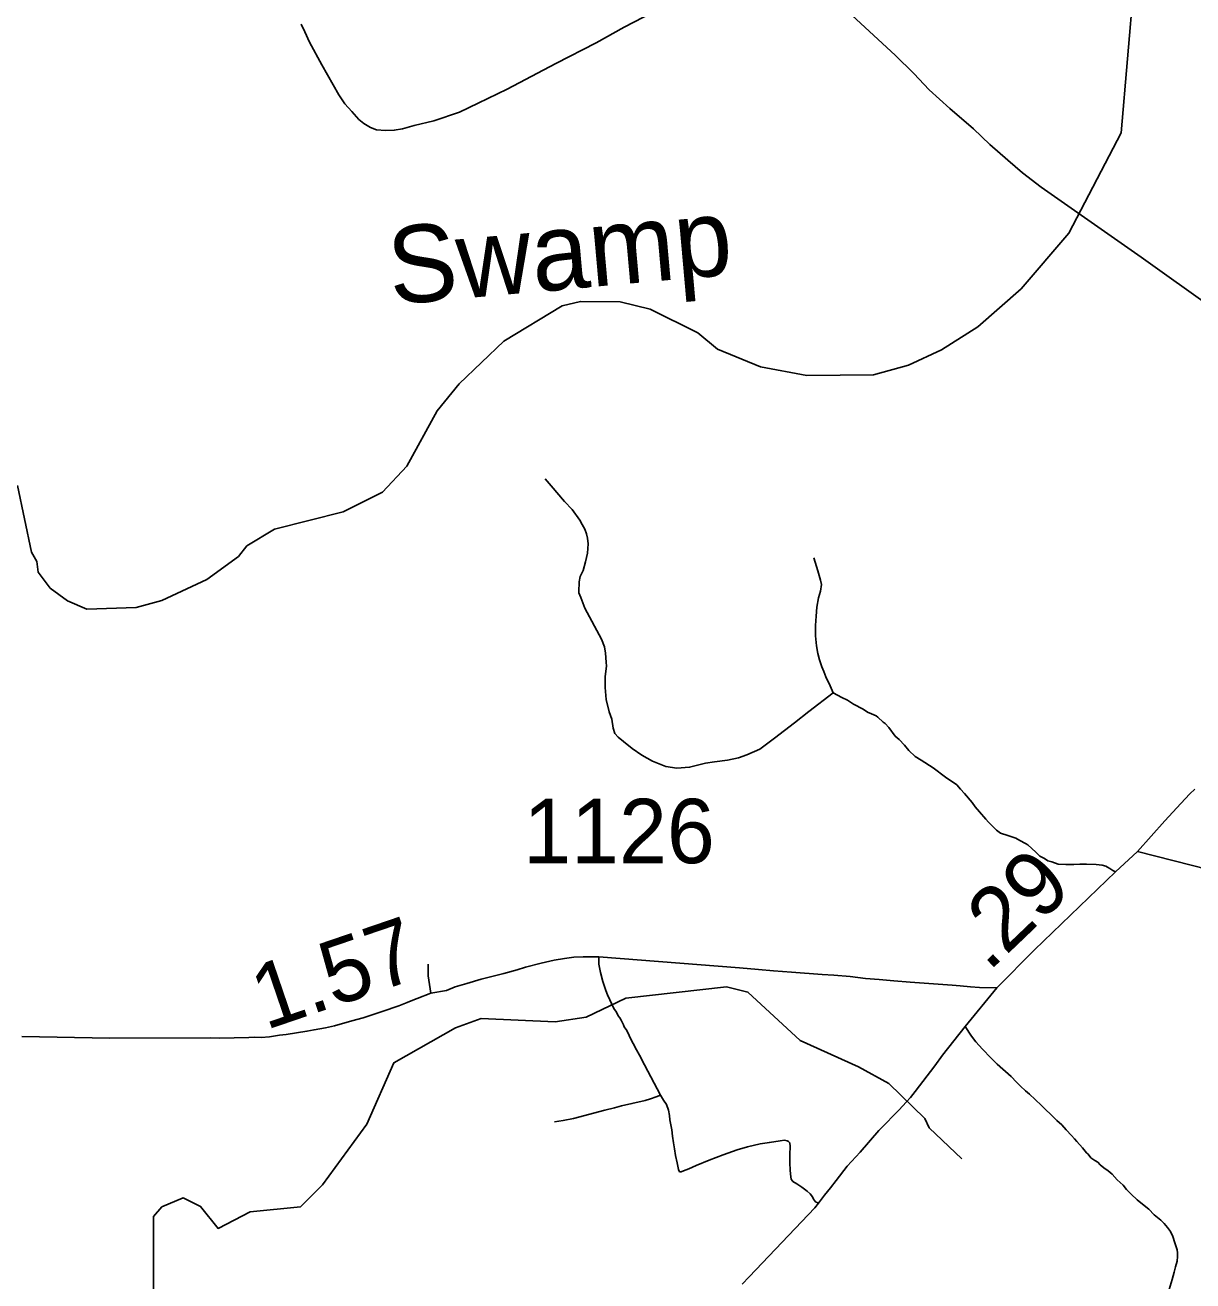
# Model space of a CAD drawing. Extents: x 2290615 to 2522933, y 819489 to 1012715.
# Drawn here: x 2430887 to 2439955, y 910724 to 920476 of the extents above; entities that cross this region are included whole.
import ezdxf

# ---------------------------------------------------------------- set-up
doc = ezdxf.new("R2010")
doc.units = 0
for name, color, linetype in [('Exist Hydrographic Creek Single Shore', 7, 'Continuous'), ('Exist Hydrographic Creek Single Shore Label', 7, 'Continuous'), ('Exist Road Non-System Type 51', 7, 'Continuous'), ('Exist Road Secondary Mileage Hundredths English Label', 7, 'Continuous'), ('Exist Road Secondary Type 51 Attributed', 7, 'Continuous'), ('Exist Road Secondary Type 51 Number Label', 7, 'Continuous'), ('Exist Utilities Electrical Transmission Line', 7, 'Continuous')]:
    doc.layers.add(name, color=color, linetype=linetype)

msp = doc.modelspace()

# ---------------------------------------------------------------- linework, layer by layer
at = {"layer": 'Exist Hydrographic Creek Single Shore'}
for points in [[(2430828.7, 916900.4), (2430935.5, 916382.8), (2430978.6, 916309.1), (2430987.6, 916227.4), (2431081.7, 916103.2), (2431216.6, 916003.6), (2431367.6, 915940.9), (2431750.6, 915953.3), (2431949.7, 916007.4), (2432297.7, 916169.4), (2432544.6, 916350.3), (2432609.6, 916431.7), (2432824.7, 916562), (2433355.5, 916695.4), (2433661.5, 916849.2), (2433850.5, 917050.5), (2434086.5, 917480.4), (2434258.6, 917691), (2434603.5, 918020.3), (2435057.5, 918295), (2435198.5, 918330.3), (2435506.5, 918326.6), (2435741.5, 918270.4), (2436110.6, 918085.3), (2436262.6, 917960.2), (2436597.6, 917823), (2436956.5, 917755.6), (2437473.6, 917760.4), (2437747.5, 917833.9), (2438003.4, 917952.9), (2438284.6, 918131.8), (2438622.5, 918428), (2438990.4, 918859.9), (2439396.4, 919638.2), (2439495.4, 920791.3)], [(2431883.7, 910624.1), (2431883.7, 911224.8), (2431949.7, 911299.7), (2432114.6, 911368.9), (2432249.7, 911302.1), (2432385.6, 911130.5), (2432633.8, 911258.7), (2433024.6, 911297.8), (2433196.6, 911469), (2433539.7, 911939.4), (2433749.6, 912417.5), (2434228.6, 912689.9), (2434427.5, 912760.4), (2435003.5, 912734.7), (2435244.7, 912770.9), (2435550.6, 912918), (2436332.7, 913005.9), (2436499.6, 912966.7), (2436904.6, 912589.4), (2437357.5, 912384.7), (2437592.5, 912256.4), (2437872.6, 911985.5), (2437906.7, 911911.4), (2438159.5, 911672.3)]]:
    msp.add_lwpolyline(points, dxfattribs=at)
at = {"layer": 'Exist Road Non-System Type 51'}
for points in [[(2433030.2, 920482.2), (2433058.4, 920423.5), (2433094.2, 920344), (2433190.4, 920167.3), (2433322.3, 919934.5), (2433369.3, 919865.2), (2433423, 919804.7), (2433478.9, 919742.1), (2433516.9, 919710.8), (2433568.4, 919681.7), (2433615.3, 919663.8), (2433684.7, 919657.1), (2433754, 919659.3), (2433816.6, 919670.5), (2433908.3, 919695.1), (2434060.4, 919733.1), (2434259.4, 919800.3), (2434404.8, 919869.6), (2434630.7, 919979.3), (2435008.7, 920178.4), (2435321.8, 920337.3), (2435538.7, 920460.4), (2435907.7, 920652.8)], [(2434926.3, 916952), (2434972.6, 916899), (2435074.1, 916775.5), (2435134.3, 916714.9), (2435193.5, 916631.9), (2435212.1, 916598), (2435233.3, 916562.4), (2435245.8, 916524.7), (2435252.7, 916490.8), (2435259.3, 916446.7), (2435252.7, 916373.9), (2435237.2, 916307.7), (2435219.6, 916241.5), (2435197.6, 916192.9), (2435189.8, 916151.6), (2435188.3, 916125.5), (2435187.2, 916101.7), (2435187.6, 916066), (2435200.9, 916030.7), (2435233.9, 915946.9), (2435362.9, 915708.4), (2435385.7, 915648.7), (2435394.6, 915598.9), (2435397, 915564.9), (2435399.5, 915526.8), (2435402.1, 915498.9), (2435391.3, 915414.8), (2435391.6, 915332.3), (2435398.2, 915239.7), (2435421.3, 915143.2), (2435442, 915085.5), (2435453.4, 915016.8), (2435466.6, 914974.9), (2435490.8, 914946.2), (2435532.7, 914913.1), (2435601.1, 914857.9), (2435676.1, 914807.2), (2435757.7, 914758.6), (2435861.3, 914718.9), (2435947.3, 914705.6), (2436046.6, 914712.3), (2436168.9, 914744), (2436240.7, 914755.2), (2436339.9, 914767.4), (2436427, 914786.2), (2436492, 914809.4), (2436591.3, 914853.5), (2436704.8, 914938.4), (2436861.1, 915056.4), (2436973.1, 915144.8), (2437162.4, 915290.4)], [(2437010.3, 916338.6), (2437043.3, 916237.1), (2437063.2, 916166.4), (2437069.8, 916131.1), (2437063.2, 916080.4), (2437046.5, 916027.9), (2437035.4, 915955.8), (2437030.1, 915886.2), (2437023.5, 915813.4), (2437023.5, 915780.3), (2437023.5, 915733.9), (2437032.3, 915654.5), (2437041.1, 915594.9), (2437054.4, 915546.4), (2437074.2, 915493.4), (2437089.7, 915455.9), (2437104, 915415.1), (2437138.2, 915345.6), (2437162.4, 915290.4)], [(2437162.4, 915290.4), (2437228.6, 915252.9), (2437272.7, 915233), (2437319, 915202.1), (2437394, 915162.4), (2437429.3, 915140.4), (2437460.1, 915127.1), (2437494.3, 915112.2), (2437507.5, 915101.7), (2437550.9, 915063), (2437564.9, 915053.2), (2437593.6, 915022.3), (2437642.1, 914953.9), (2437673.7, 914927), (2437716.3, 914883.7), (2437750.1, 914843.6), (2437798.6, 914797.2), (2437845, 914768.5), (2437937.6, 914706.7), (2438032.4, 914636.1), (2438120.6, 914576.6), (2438149.3, 914543.5), (2438182.4, 914508.2), (2438239.7, 914437.5), (2438264.7, 914405), (2438297.8, 914365.6), (2438346.7, 914310.3), (2438368.8, 914285), (2438397.2, 914258.2), (2438428.8, 914225), (2438460.2, 914201.4), (2438517.6, 914181.6), (2438579.1, 914160.6), (2438611.3, 914144.9), (2438654.3, 914119.8), (2438673.2, 914109.6), (2438705, 914082.3), (2438735.9, 914053.6), (2438766.7, 914022.7), (2438802, 914002.8), (2438827.2, 913986.3), (2438859.4, 913976.9), (2438907.9, 913960.9), (2438967.4, 913956.5), (2439031.4, 913956.5), (2439075.5, 913958.7), (2439128.4, 913958.7), (2439203.4, 913956.5), (2439249.7, 913952.1), (2439278.4, 913943.3), (2439291.6, 913936.6), (2439309.2, 913925.6), (2439333.5, 913910.2), (2439354.2, 913899)], [(2435819.7, 912165.1), (2435697.6, 912401.6), (2435656.4, 912477.7), (2435634.5, 912518.8), (2435607.7, 912566.5), (2435591.3, 912600.3), (2435576.9, 912630.1), (2435558.3, 912667.8), (2435539.9, 912697.4), (2435534.7, 912711.1), (2435524.8, 912727.3), (2435514.2, 912747.1), (2435504.5, 912765.5), (2435493.2, 912782.8), (2435478.8, 912809.9), (2435459, 912838.7), (2435441, 912876.5), (2435428.4, 912905.3), (2435408.6, 912944.9), (2435395.1, 912979.3), (2435373.1, 913048.7), (2435355.7, 913118.2), (2435343.1, 913182.9), (2435341.5, 913241.4)], [(2434036.4, 912957.6), (2434016.5, 913092), (2434017, 913183.2)], [(2439770.7, 910657.3), (2439793.7, 910735.5), (2439808.8, 910791.8), (2439820.2, 910832.1), (2439831.3, 910877.9), (2439835.1, 910912.1), (2439835.6, 910927.8), (2439834.7, 910942.1), (2439832.4, 910964.2), (2439828.1, 910980.1), (2439815.6, 911018), (2439798.7, 911067.7), (2439780.3, 911107.4), (2439757.8, 911139.1), (2439731.3, 911168.6), (2439704.9, 911194.4), (2439654.3, 911237.5), (2439611.7, 911280.8), (2439563.1, 911318.2), (2439522.7, 911353.6), (2439476.1, 911396.9), (2439439.5, 911434.5), (2439413.1, 911468), (2439367.1, 911508.9), (2439329.1, 911552.3), (2439295.5, 911578.4), (2439264.1, 911601.2), (2439235.9, 911626.1), (2439215.3, 911644.6), (2439193.6, 911658.7), (2439162.1, 911680.4), (2439140.4, 911707.5), (2439128.5, 911718.3), (2439097.1, 911757.4), (2439053.7, 911805.2), (2439035.2, 911826.9), (2439012.5, 911851.8), (2438970.9, 911897.6), (2438936.4, 911935), (2438897.9, 911970.4), (2438851.2, 912015.7), (2438810.6, 912055.1), (2438778.1, 912086.6), (2438729.6, 912132), (2438684.9, 912173.2), (2438654.6, 912198.8), (2438616.1, 912236.2), (2438585.6, 912265.8), (2438543, 912311.3), (2438434.4, 912407.9), (2438384.5, 912456.8), (2438321.6, 912524), (2438269.6, 912580.5), (2438236.4, 912624.7), (2438185.5, 912700)], [(2434996.7, 911957.7), (2435064.5, 911968.7), (2435146.2, 911985.9), (2435388.3, 912049.3), (2435462.9, 912068.3), (2435518.4, 912082.6), (2435599.3, 912100.1), (2435702.4, 912125.5), (2435742, 912136.5), (2435788, 912152.4), (2435819.7, 912165.1)], [(2437047.5, 911327.6), (2437025.3, 911338.4), (2437015.7, 911346.9), (2437009.4, 911358.2), (2437001.3, 911376.5), (2436982.4, 911400.9), (2436959.8, 911421), (2436918.4, 911451.8), (2436880.1, 911477.6), (2436847.4, 911496.4), (2436841.8, 911502.7), (2436834.9, 911514.6), (2436832.4, 911532.8), (2436827.6, 911582), (2436824.4, 911642.3), (2436824.4, 911705.7), (2436827.6, 911767.6), (2436826, 911794.6), (2436814.9, 911805.7), (2436803.8, 911812), (2436784.8, 911815.2), (2436749.9, 911812), (2436665.8, 911799.4), (2436594.5, 911786.7), (2436495.3, 911765.2), (2436416, 911741.4), (2436308.2, 911701.8), (2436198.8, 911660.5), (2436098.8, 911619.2), (2436040.2, 911593.9), (2435998.9, 911578), (2435981.5, 911570.1), (2435968.8, 911571.6), (2435960.9, 911589.1), (2435949.8, 911639.9), (2435937.1, 911697), (2435929.1, 911749.4), (2435922.8, 911795.4), (2435913.3, 911847.8), (2435908.5, 911895.4), (2435900.6, 911935), (2435894.3, 911974.7), (2435889.5, 912008), (2435883.2, 912049.3), (2435867.3, 912092.1), (2435845.1, 912127), (2435819.7, 912165.1)]]:
    msp.add_lwpolyline(points, dxfattribs=at)
at = {"layer": 'Exist Road Secondary Type 51 Attributed'}
for points in [[(2439524.7, 914056.9), (2439736.9, 914296.1), (2439860, 914431.9), (2439930, 914504.8), (2439969.5, 914543.4)], [(2438431.9, 912998.2), (2438723.8, 913295), (2439354.2, 913899), (2439524.7, 914056.9)], [(2439524.7, 914056.9), (2440916.4, 913703.2)], [(2430860.7, 912621), (2431543.9, 912609.4), (2432325.7, 912610.6), (2432395.8, 912609.7), (2432623.6, 912613), (2432671.5, 912615.8), (2432719.6, 912614.5), (2432785.6, 912619.4), (2432861.4, 912630.6), (2432915.1, 912637.4), (2433074.8, 912661.7), (2433130.7, 912674.4), (2433218.4, 912687.6), (2433288.2, 912704.7), (2433423.5, 912742.6), (2433513.2, 912765.9), (2433660.4, 912816.2), (2433789.9, 912860.1), (2433853.5, 912884.9), (2433897.2, 912903.5), (2433930.9, 912916.1), (2434036.4, 912957.6), (2434159.6, 912979.3), (2434227.5, 913006.1), (2434315.8, 913032.9), (2434427.9, 913067.7), (2434479.9, 913080.3), (2434603, 913111.9), (2434708.7, 913138.7), (2434771.9, 913160.8), (2434894.9, 913190.8), (2434994.3, 913213.7), (2435074.8, 913227.1), (2435147.4, 913237.4), (2435220, 913241.4), (2435284.7, 913241.4), (2435341.5, 913241.4), (2436435, 913154.5), (2436581.8, 913141.9), (2436697, 913132.4), (2436837.4, 913119.8), (2437075.7, 913102.4), (2437167.2, 913097.7), (2437292.6, 913086.6), (2437412.6, 913072.4), (2437518.3, 913064.5), (2437633.5, 913053.5), (2437758.1, 913044), (2438084.8, 913020.3), (2438146.3, 913014), (2438226.8, 913006.1), (2438297.8, 913002.9), (2438431.9, 912998.2)], [(2436454.8, 910699), (2436509.9, 910755.7), (2437020, 911291.1), (2437047.5, 911327.6), (2437094.6, 911390.3), (2437139.5, 911445.9), (2437185, 911502.9), (2437271.3, 911614.8), (2437370.5, 911722.6), (2437517.2, 911890.3), (2437562.5, 911936.9), (2437637.3, 912016), (2437674.9, 912052.6), (2437728.1, 912111.4), (2437761.4, 912147.8), (2437798.7, 912194.4), (2437951.8, 912394.6), (2438010.5, 912475.4), (2438185.5, 912700), (2438431.9, 912998.2)]]:
    msp.add_lwpolyline(points, dxfattribs=at)
at = {"layer": 'Exist Utilities Electrical Transmission Line'}
msp.add_lwpolyline([(2434717.7, 922946.3), (2437642.8, 920243), (2437786.8, 920099.2), (2437906.6, 919972.9), (2438066.8, 919829.3), (2438251, 919670), (2438378.6, 919549.9), (2438518.6, 919426), (2438631.9, 919327.6), (2438777.5, 919217.7), (2439553.3, 918672.9), (2442345.3, 916679.3)], dxfattribs=at)

# ---------------------------------------------------------------- texts
at = {"layer": 'Exist Hydrographic Creek Single Shore Label'}
msp.add_text('Swamp', height=600, rotation=5.09856, dxfattribs=at).set_placement((2433731.3, 918303.6))
at = {"layer": 'Exist Road Secondary Mileage Hundredths English Label'}
for s, rotation, p in [('.29', 43.77269, (2438366.2, 913117.5)), ('1.57', 18.84725, (2432754.1, 912669.5))]:
    msp.add_text(s, height=500, rotation=rotation, dxfattribs=at).set_placement(p)
at = {"layer": 'Exist Road Secondary Type 51 Number Label'}
msp.add_text('1126', height=500, rotation=360, dxfattribs=at).set_placement((2434754.8, 913967.3))

doc.saveas('drawing.dxf')
